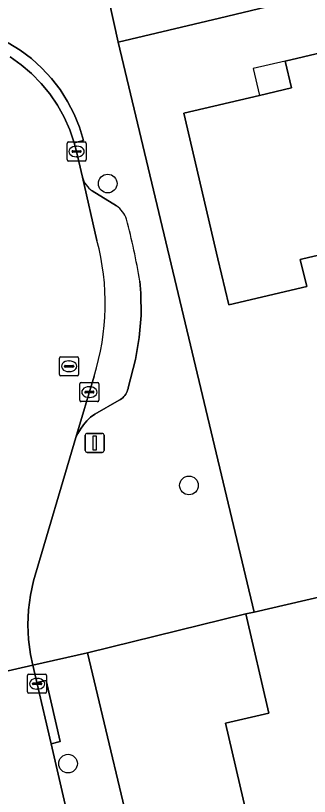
# Model space of a CAD drawing. Extents: x 162026 to 163502, y 387295 to 388169.
# Drawn here: x 163119.62 to 163135.01, y 388040.19 to 388081.08 of the extents above; entities that cross this region are included whole.
import ezdxf

# ---------------------------------------------------------------- set-up
doc = ezdxf.new("R2010")
doc.units = 0
for name, color, linetype in [('IMGEO_Boom', 7, 'Continuous'), ('IMGEO_Erf', 7, 'Continuous'), ('IMGEO_Kolk', 7, 'Continuous'), ('IMGEO_Lichtmast', 7, 'Continuous'), ('IMGEO_Muur', 7, 'Continuous'), ('IMGEO_Pand', 7, 'Continuous'), ('IMGEO_Pand_overbouw', 7, 'Continuous'), ('IMGEO_Parkeervlak_open', 7, 'Continuous'), ('IMGEO_Rijbaan_lokaal_open', 7, 'Continuous'), ('IMGEO_Rioolput', 7, 'Continuous'), ('IMGEO_Voetpad_open', 7, 'Continuous')]:
    doc.layers.add(name, color=color, linetype=linetype)

msp = doc.modelspace()

# ---------------------------------------------------------------- linework, layer by layer
at = {"layer": 'IMGEO_Boom'}
for centre in [(163124.443, 388072.286), (163128.7, 388056.478), (163122.364, 388041.907)]:
    msp.add_circle(centre, 0.489, dxfattribs=at)
at = {"layer": 'IMGEO_Erf'}
for points in [[(163170.568, 388090.602), (163130.309, 388080.957), (163124.989, 388079.691), (163128.407, 388065.363), (163132.109, 388049.844), (163136.546, 388050.876), (163144.925, 388052.824), (163144.296, 388055.864), (163147.753, 388056.688), (163148.53, 388053.662), (163148.307, 388053.61), (163149.378, 388049.006), (163139.212, 388046.642), (163141.154, 388038.291)], [(163139.539, 388069.476), (163134.67, 388068.337), (163134.526, 388068.303), (163134.872, 388066.887), (163130.782, 388065.93), (163130.218, 388068.338), (163128.431, 388075.978), (163132.402, 388076.907), (163134.071, 388077.297), (163133.742, 388078.706), (163138.547, 388079.83)], [(163134.487, 388027.353), (163130.61, 388044.027), (163132.881, 388044.555), (163131.675, 388049.743), (163123.378, 388047.715), (163126.19, 388035.911)]]:
    msp.add_lwpolyline(points, dxfattribs=at)
at = {"layer": 'IMGEO_Kolk'}
for p, q in [((163122.387, 388074.466), (163123.239, 388074.466)), ((163122.312, 388073.54), (163122.312, 388074.392)), ((163122.8, 388074.246), (163122.825, 388074.246)), ((163123.313, 388074.392), (163123.313, 388073.54)), ((163122.571, 388073.96), (163122.571, 388073.972)), ((163123.009, 388073.923), (163122.611, 388073.923)), ((163122.614, 388074.009), (163123.012, 388074.009)), ((163122.823, 388073.686), (163122.798, 388073.686)), ((163123.055, 388073.972), (163123.055, 388073.96)), ((163123.239, 388073.466), (163122.387, 388073.466)), ((163122.981, 388060.938), (163122.981, 388061.79)), ((163123.056, 388061.864), (163123.908, 388061.864)), ((163123.982, 388061.79), (163123.982, 388060.938)), ((163123.283, 388061.407), (163123.681, 388061.407)), ((163123.469, 388061.644), (163123.494, 388061.644)), ((163123.24, 388061.358), (163123.24, 388061.37)), ((163123.678, 388061.321), (163123.28, 388061.321)), ((163123.492, 388061.084), (163123.467, 388061.084)), ((163123.724, 388061.37), (163123.724, 388061.358)), ((163123.908, 388060.864), (163123.056, 388060.864)), ((163120.242, 388045.663), (163120.242, 388046.515)), ((163120.317, 388046.589), (163121.169, 388046.589)), ((163120.73, 388046.369), (163120.755, 388046.369)), ((163121.243, 388046.515), (163121.243, 388045.663)), ((163120.501, 388046.083), (163120.501, 388046.095)), ((163120.939, 388046.046), (163120.541, 388046.046)), ((163120.544, 388046.132), (163120.942, 388046.132)), ((163120.985, 388046.095), (163120.985, 388046.083)), ((163121.169, 388045.589), (163120.317, 388045.589)), ((163120.753, 388045.809), (163120.728, 388045.809))]:
    msp.add_line(p, q, dxfattribs=at)
for points in [[(163122.387, 388074.466), (163123.239, 388074.466)], [(163122.312, 388073.54), (163122.312, 388074.392)], [(163123.313, 388074.392), (163123.313, 388073.54)], [(163123.239, 388073.466), (163122.387, 388073.466)], [(163122.981, 388060.938), (163122.981, 388061.79)], [(163123.056, 388061.864), (163123.908, 388061.864)], [(163123.982, 388061.79), (163123.982, 388060.938)], [(163123.908, 388060.864), (163123.056, 388060.864)], [(163120.242, 388045.663), (163120.242, 388046.515)], [(163120.317, 388046.589), (163121.169, 388046.589)], [(163121.243, 388046.515), (163121.243, 388045.663)], [(163121.169, 388045.589), (163120.317, 388045.589)]]:
    msp.add_lwpolyline(points, dxfattribs=at)
for centre, radius, start, end in [((163122.389, 388074.39), 0.0765, 91.552, 178.448), ((163122.389, 388074.39), 0.0765, 91.552, 178.448), ((163123.237, 388074.39), 0.0765, 1.552, 88.448), ((163123.237, 388074.39), 0.0765, 1.552, 88.448), ((163122.611, 388073.969), 0.0403, 85.8775, 175.7526), ((163122.608, 388073.959), 0.0366, 178.938, 274.7102), ((163123.012, 388073.966), 0.043, 264.8664, 352.4533), ((163123.016, 388073.971), 0.0386, 1.7309, 96.639), ((163122.389, 388073.542), 0.0765, 181.552, 268.448), ((163122.389, 388073.542), 0.0765, 181.552, 268.448), ((163123.237, 388073.542), 0.0765, 271.552, 358.448), ((163123.237, 388073.542), 0.0765, 271.552, 358.448), ((163123.058, 388061.788), 0.0765, 91.552, 178.448), ((163123.058, 388061.788), 0.0765, 91.552, 178.448), ((163123.906, 388061.788), 0.0765, 1.552, 88.448), ((163123.906, 388061.788), 0.0765, 1.552, 88.448), ((163123.28, 388061.367), 0.0403, 85.8775, 175.7526), ((163123.685, 388061.369), 0.0386, 1.7309, 96.639), ((163123.277, 388061.357), 0.0366, 178.938, 274.7102), ((163123.681, 388061.364), 0.043, 264.8664, 352.4533), ((163123.058, 388060.94), 0.0765, 181.552, 268.448), ((163123.058, 388060.94), 0.0765, 181.552, 268.448), ((163123.906, 388060.94), 0.0765, 271.552, 358.448), ((163123.906, 388060.94), 0.0765, 271.552, 358.448), ((163120.319, 388046.513), 0.0765, 91.552, 178.448), ((163120.319, 388046.513), 0.0765, 91.552, 178.448), ((163121.167, 388046.513), 0.0765, 1.552, 88.448), ((163121.167, 388046.513), 0.0765, 1.552, 88.448), ((163120.541, 388046.092), 0.0403, 85.8775, 175.7526), ((163120.538, 388046.082), 0.0366, 178.938, 274.7102), ((163120.942, 388046.089), 0.043, 264.8664, 352.4533), ((163120.946, 388046.094), 0.0386, 1.7309, 96.639), ((163120.319, 388045.665), 0.0765, 181.552, 268.448), ((163120.319, 388045.665), 0.0765, 181.552, 268.448), ((163121.167, 388045.665), 0.0765, 271.552, 358.448), ((163121.167, 388045.665), 0.0765, 271.552, 358.448)]:
    msp.add_arc(centre, radius, start, end, dxfattribs=at)
for centre, major_axis, ratio, start_param, end_param in [((163122.799, 388073.966), (-0.387, 0.002), 0.722429, 4.712389, 7.853982), ((163122.824, 388073.966), (-0.39, 0.002), 0.717154, 1.570796, 4.712389), ((163123.468, 388061.364), (-0.387, 0.002), 0.722429, 4.712389, 7.853982), ((163123.493, 388061.364), (-0.39, 0.002), 0.717154, 1.570796, 4.712389), ((163120.729, 388046.089), (-0.387, 0.002), 0.722429, 4.712389, 7.853982), ((163120.754, 388046.089), (-0.39, 0.002), 0.717154, 1.570796, 4.712389)]:
    msp.add_ellipse(centre, major_axis=major_axis, ratio=ratio, start_param=start_param, end_param=end_param, dxfattribs=at)
at = {"layer": 'IMGEO_Lichtmast'}
for p, q in [((163123.263, 388058.305), (163123.263, 388059.105)), ((163123.263, 388059.105), (163123.263, 388058.305)), ((163123.363, 388059.205), (163124.153, 388059.205)), ((163124.153, 388059.205), (163123.363, 388059.205)), ((163124.253, 388059.105), (163124.253, 388058.305)), ((163124.253, 388058.305), (163124.253, 388059.105)), ((163124.153, 388058.205), (163123.363, 388058.205)), ((163123.363, 388058.205), (163124.153, 388058.205))]:
    msp.add_line(p, q, dxfattribs=at)
msp.add_lwpolyline([(163123.683, 388059.08), (163123.833, 388059.08), (163123.833, 388058.33), (163123.683, 388058.33), (163123.683, 388059.08)], dxfattribs=at)
for centre, start, end in [((163123.363, 388059.105), 90, 180), ((163123.363, 388059.105), 90, 180), ((163124.153, 388059.105), 0, 90), ((163124.153, 388059.105), 360, 90), ((163123.363, 388058.305), 180, 270), ((163123.363, 388058.305), 180, 270), ((163124.153, 388058.305), 270, 0), ((163124.153, 388058.305), 270, 0)]:
    msp.add_arc(centre, 0.1, start, end, dxfattribs=at)
at = {"layer": 'IMGEO_Muur'}
msp.add_lwpolyline([(163132.109, 388049.844), (163128.407, 388065.363)], dxfattribs=at)
at = {"layer": 'IMGEO_Pand'}
for points in [[(163128.431, 388075.978), (163130.218, 388068.338), (163130.782, 388065.93), (163134.872, 388066.887), (163134.526, 388068.303), (163134.67, 388068.337), (163139.539, 388069.476), (163141.019, 388069.822), (163140.774, 388070.867), (163140.551, 388070.821), (163138.714, 388078.451), (163138.861, 388078.486), (163138.547, 388079.83), (163133.742, 388078.706), (163134.071, 388077.297), (163132.402, 388076.907)], [(163139.212, 388046.642), (163149.378, 388049.006), (163148.307, 388053.61), (163144.925, 388052.824), (163136.546, 388050.876), (163132.109, 388049.844), (163131.675, 388049.743), (163132.881, 388044.555), (163130.61, 388044.027), (163134.487, 388027.353), (163139.358, 388028.486), (163145.574, 388029.931), (163143.504, 388038.837), (163141.154, 388038.291)]]:
    msp.add_lwpolyline(points, close=True, dxfattribs=at)
at = {"layer": 'IMGEO_Pand_overbouw'}
msp.add_lwpolyline([(163132.402, 388076.907), (163134.071, 388077.297), (163133.742, 388078.706), (163132.072, 388078.315)], close=True, dxfattribs=at)
at = {"layer": 'IMGEO_Parkeervlak_open'}
for points in [[(163123.118, 388072.619), (163123.879, 388069.308)], [(163124.895, 388071.119), (163123.632, 388071.914)], [(163126.183, 388066.553), (163126.123, 388067.176)], [(163123.727, 388062.202), (163122.779, 388058.994), (163122.874, 388059.188), (163123.013, 388059.424), (163123.173, 388059.646), (163123.352, 388059.853), (163123.549, 388060.044), (163123.762, 388060.216), (163125.045, 388060.939), (163125.113, 388060.978), (163125.178, 388061.023), (163125.239, 388061.073), (163125.294, 388061.129), (163125.345, 388061.189), (163125.39, 388061.254), (163125.429, 388061.322), (163125.462, 388061.394), (163125.488, 388061.468), (163125.507, 388061.545), (163125.514, 388061.581), (163125.894, 388063.065), (163126.094, 388064.217), (163126.191, 388065.383), (163126.183, 388066.553)]]:
    msp.add_lwpolyline(points, dxfattribs=at)
for centre, radius, start, end in [((163124.3, 388072.941), 1.225, 195.2418, 236.9482), ((163124.122, 388069.978), 1.378, 18.5401, 55.9006), ((163092.612, 388061.692), 33.957, 9.2934, 14.8865), ((163111.557, 388066.017), 12.754, 342.5956, 14.9537)]:
    msp.add_arc(centre, radius, start, end, dxfattribs=at)
at = {"layer": 'IMGEO_Rijbaan_lokaal_open'}
for points in [[(163123.879, 388069.308), (163123.118, 388072.619), (163122.808, 388073.965), (163122.688, 388074.425), (163122.456, 388075.104), (163122.165, 388075.759), (163121.816, 388076.385), (163121.413, 388076.978), (163120.959, 388077.533), (163120.456, 388078.044), (163119.91, 388078.509), (163119.325, 388078.923)], [(163112.34, 388045.199), (163120.52, 388047.06), (163120.397, 388047.627), (163120.291, 388048.399), (163120.255, 388049.177), (163120.288, 388049.956), (163120.391, 388050.728), (163120.562, 388051.488), (163122.779, 388058.994), (163123.727, 388062.202)], [(163127.975, 388014.81), (163121.473, 388042.94), (163120.731, 388046.147), (163120.52, 388047.06), (163112.34, 388045.199)]]:
    msp.add_lwpolyline(points, dxfattribs=at)
msp.add_arc((163111.557, 388066.017), 12.754, 342.5956, 14.9537, dxfattribs=at)
at = {"layer": 'IMGEO_Rioolput'}
for p, q in [((163121.919, 388062.291), (163121.919, 388063.143)), ((163121.994, 388063.217), (163122.846, 388063.217)), ((163122.92, 388063.143), (163122.92, 388062.291)), ((163122.178, 388062.711), (163122.178, 388062.723)), ((163122.616, 388062.674), (163122.218, 388062.674)), ((163122.221, 388062.76), (163122.619, 388062.76)), ((163122.407, 388062.997), (163122.432, 388062.997)), ((163122.662, 388062.723), (163122.662, 388062.711)), ((163122.846, 388062.217), (163121.994, 388062.217)), ((163122.43, 388062.437), (163122.405, 388062.437))]:
    msp.add_line(p, q, dxfattribs=at)
for points in [[(163121.919, 388062.291), (163121.919, 388063.143)], [(163121.994, 388063.217), (163122.846, 388063.217)], [(163122.92, 388063.143), (163122.92, 388062.291)], [(163122.846, 388062.217), (163121.994, 388062.217)]]:
    msp.add_lwpolyline(points, dxfattribs=at)
for centre, radius, start, end in [((163121.996, 388063.141), 0.0765, 91.552, 178.448), ((163121.996, 388063.141), 0.0765, 91.552, 178.448), ((163122.844, 388063.141), 0.0765, 1.552, 88.448), ((163122.844, 388063.141), 0.0765, 1.552, 88.448), ((163122.218, 388062.72), 0.0403, 85.8775, 175.7526), ((163122.215, 388062.71), 0.0366, 178.938, 274.7102), ((163122.619, 388062.717), 0.043, 264.8664, 352.4533), ((163122.623, 388062.722), 0.0386, 1.7309, 96.639), ((163121.996, 388062.293), 0.0765, 181.552, 268.448), ((163121.996, 388062.293), 0.0765, 181.552, 268.448), ((163122.844, 388062.293), 0.0765, 271.552, 358.448), ((163122.844, 388062.293), 0.0765, 271.552, 358.448)]:
    msp.add_arc(centre, radius, start, end, dxfattribs=at)
for centre, major_axis, ratio, start_param, end_param in [((163122.406, 388062.717), (-0.387, 0.002), 0.722429, 4.712389, 7.853982), ((163122.431, 388062.717), (-0.39, 0.002), 0.717154, 1.570796, 4.712389)]:
    msp.add_ellipse(centre, major_axis=major_axis, ratio=ratio, start_param=start_param, end_param=end_param, dxfattribs=at)
at = {"layer": 'IMGEO_Voetpad_open'}
for points in [[(163170.568, 388090.602), (163168.855, 388098.541), (163134.721, 388090.11), (163131.818, 388089.424), (163132.55, 388086.326), (163127.426, 388085.118), (163123.975, 388084.295), (163124.989, 388079.691), (163130.309, 388080.957)], [(163120.731, 388046.147), (163121.473, 388042.94), (163121.958, 388043.059), (163121.216, 388046.265)]]:
    msp.add_lwpolyline(points, close=True, dxfattribs=at)
for points in [[(163126.123, 388067.176), (163126.183, 388066.553), (163126.191, 388065.383), (163126.094, 388064.217), (163125.894, 388063.065), (163125.514, 388061.581), (163125.507, 388061.545), (163125.488, 388061.468), (163125.462, 388061.394), (163125.429, 388061.322), (163125.39, 388061.254), (163125.345, 388061.189), (163125.294, 388061.129), (163125.239, 388061.073), (163125.178, 388061.023), (163125.113, 388060.978), (163125.045, 388060.939), (163123.762, 388060.216), (163123.549, 388060.044), (163123.352, 388059.853), (163123.173, 388059.646), (163123.013, 388059.424), (163122.874, 388059.188), (163122.779, 388058.994), (163120.562, 388051.488), (163120.391, 388050.728), (163120.288, 388049.956), (163120.255, 388049.177), (163120.291, 388048.399), (163120.397, 388047.627), (163120.52, 388047.06), (163123.378, 388047.715), (163131.675, 388049.743), (163132.109, 388049.844), (163128.407, 388065.363), (163124.989, 388079.691), (163123.975, 388084.295)], [(163119.325, 388078.923), (163119.91, 388078.509), (163120.456, 388078.044), (163120.959, 388077.533), (163121.413, 388076.978), (163121.816, 388076.385), (163122.165, 388075.759), (163122.456, 388075.104), (163122.688, 388074.425), (163123.175, 388074.542), (163122.958, 388075.247), (163122.679, 388075.93), (163122.34, 388076.586), (163121.943, 388077.208), (163121.493, 388077.793), (163120.992, 388078.335), (163120.445, 388078.83), (163119.856, 388079.275), (163119.23, 388079.664)], [(163119.23, 388079.664), (163119.856, 388079.275), (163120.445, 388078.83), (163120.992, 388078.335), (163121.493, 388077.793), (163121.943, 388077.208), (163122.34, 388076.586), (163122.679, 388075.93), (163122.958, 388075.247), (163123.175, 388074.542), (163122.688, 388074.425), (163122.808, 388073.965), (163123.118, 388072.619)], [(163123.632, 388071.914), (163124.895, 388071.119)], [(163126.19, 388035.911), (163123.378, 388047.715), (163120.52, 388047.06), (163120.731, 388046.147), (163121.216, 388046.265), (163121.958, 388043.059), (163121.473, 388042.94), (163127.975, 388014.81)]]:
    msp.add_lwpolyline(points, dxfattribs=at)
for centre, radius, start, end in [((163124.3, 388072.941), 1.225, 195.2418, 236.9482), ((163124.122, 388069.978), 1.378, 18.5401, 55.9006), ((163092.612, 388061.692), 33.957, 9.2934, 14.8865)]:
    msp.add_arc(centre, radius, start, end, dxfattribs=at)

doc.saveas('drawing.dxf')
